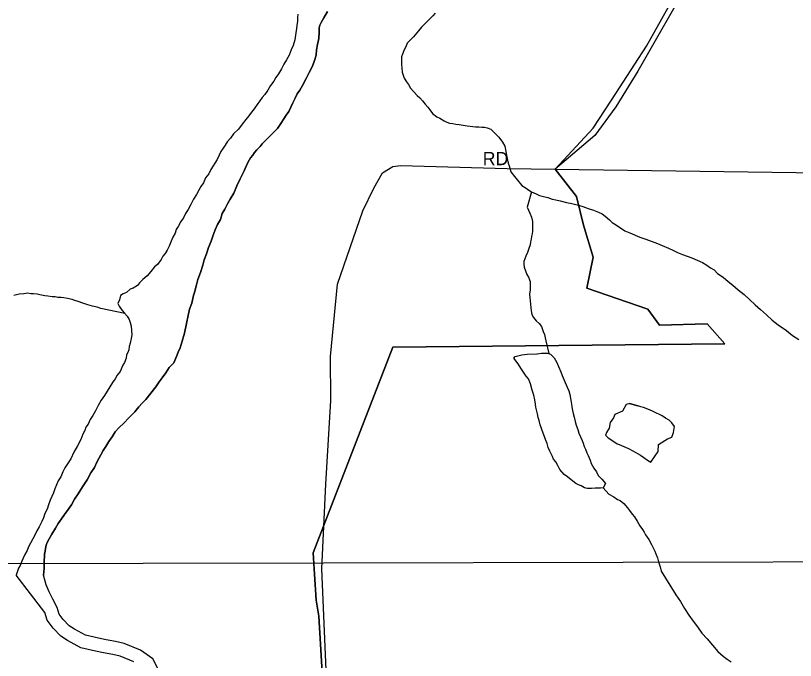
# Model space of a CAD drawing. Extents: x 2010165 to 2382125, y 1060529 to 1407316.
# Drawn here: x 2133059 to 2136008, y 1229747 to 1232184 of the extents above; entities that cross this region are included whole.
import ezdxf

# ---------------------------------------------------------------- set-up
doc = ezdxf.new("R2010")
doc.units = 0
for name, color, linetype in [('GM_X_City_Street', 7, 'Continuous'), ('GM_X_City_Street_Text', 7, 'Continuous'), ('GM_X_Corporation', 7, 'Continuous'), ('GM_X_Major_River', 7, 'Continuous'), ('GM_X_Minor_Lake', 7, 'Continuous'), ('GM_X_Minor_River', 7, 'Continuous'), ('GM_X_Rail_Line', 7, 'Continuous')]:
    doc.layers.add(name, color=color, linetype=linetype)

msp = doc.modelspace()

# ---------------------------------------------------------------- linework, layer by layer
at = {"layer": 'GM_X_City_Street'}
msp.add_lwpolyline([(2134256.4, 1229179.8), (2134217.3, 1230093.2), (2134232.4, 1230413.1), (2134251.3, 1230729.2), (2134250, 1230896), (2134276.8, 1231168.9), (2134371.9, 1231445.9), (2134414, 1231531.8), (2134446.8, 1231590.3), (2134486.2, 1231614), (2134514.5, 1231617.7), (2134918.3, 1231605.8), (2135099.6, 1231604.1), (2135244.1, 1231759), (2135312.9, 1231864.6), (2135445.4, 1232068.5), (2135560.9, 1232277.3), (2135566.6, 1232287.6)], dxfattribs=at)
at = {"layer": 'GM_X_Corporation'}
for points in [[(2135613.5, 1232326.5), (2135412.6, 1231974.5), (2135329, 1231839.8), (2135249.3, 1231731.1), (2135099.6, 1231604.1), (2135180.1, 1231500.2), (2135206.6, 1231392), (2135243.1, 1231271.8), (2135219.5, 1231153.4), (2135450.1, 1231074.2), (2135494.4, 1231014.3), (2135674.7, 1231019.1), (2135741, 1230943.2), (2134485.4, 1230931.4), (2134184.1, 1230153.8), (2134189.6, 1230072.4), (2134195.4, 1229973.9), (2134206.2, 1229914.4), (2134222.3, 1229638.6)], [(2134222.3, 1229638.6), (2134206.2, 1229914.4), (2134195.4, 1229973.9), (2134189.6, 1230072.4), (2134184.1, 1230153.8), (2134485.4, 1230931.4), (2135741, 1230943.2), (2135674.7, 1231019.1), (2135494.4, 1231014.3), (2135450.1, 1231074.2), (2135219.5, 1231153.4), (2135243.1, 1231271.8), (2135206.6, 1231392), (2135180.1, 1231500.2), (2135099.6, 1231604.1), (2139111.1, 1231548.6)]]:
    msp.add_lwpolyline(points, dxfattribs=at)
at = {"layer": 'GM_X_Major_River'}
for points in [[(2134239.2, 1232200.1), (2134225.3, 1232175.9), (2134215.3, 1232157.8), (2134209.3, 1232147.8), (2134207.3, 1232137.8), (2134207.4, 1232121.7), (2134205.5, 1232097.6), (2134201.5, 1232075.5), (2134197.6, 1232055.4), (2134195.7, 1232035.4), (2134189.7, 1232015.3), (2134181.8, 1231993.2), (2134169.8, 1231969.1), (2134157.8, 1231947), (2134143.9, 1231920.8), (2134133.9, 1231902.8), (2134123.9, 1231888.7), (2134116, 1231872.6), (2134108, 1231854.5), (2134100, 1231838.4), (2134092.1, 1231822.3), (2134082.1, 1231808.3), (2134074.1, 1231794.2), (2134062.1, 1231776.1), (2134050.1, 1231758), (2134002.1, 1231709.7), (2133992.1, 1231699.6), (2133984.2, 1231689.6), (2133972.2, 1231677.5), (2133962.2, 1231667.4)], [(2133962.2, 1231667.4), (2133972.2, 1231677.5), (2133984.2, 1231689.6), (2133992.1, 1231699.6), (2134002.1, 1231709.7), (2134050.1, 1231758), (2134062.1, 1231776.1), (2134074.1, 1231794.2), (2134082.1, 1231808.3), (2134092.1, 1231822.3), (2134100, 1231838.4), (2134108, 1231854.5), (2134116, 1231872.6), (2134123.9, 1231888.7), (2134133.9, 1231902.8), (2134143.9, 1231920.8), (2134157.8, 1231947), (2134169.8, 1231969.1), (2134181.8, 1231993.2), (2134189.7, 1232015.3), (2134195.7, 1232035.4), (2134197.6, 1232055.4), (2134201.5, 1232075.5), (2134205.5, 1232097.6), (2134207.4, 1232121.7), (2134207.3, 1232137.8), (2134209.3, 1232147.8), (2134215.3, 1232157.8), (2134225.3, 1232175.9), (2134239.2, 1232200.1)], [(2134126.9, 1232189.7), (2134124.9, 1232177.6), (2134125, 1232163.6), (2134123, 1232147.5), (2134121.1, 1232135.5), (2134119.1, 1232119.4), (2134115.2, 1232093.3), (2134109.3, 1232071.2), (2134101.3, 1232055.1), (2134093.3, 1232035.1), (2134083.4, 1232017), (2134073.4, 1232000.9), (2134065.4, 1231982.8)], [(2134126.9, 1232189.7), (2134124.9, 1232177.6), (2134125, 1232163.6), (2134123, 1232147.5), (2134121.1, 1232135.5), (2134119.1, 1232119.4), (2134115.2, 1232093.3), (2134109.3, 1232071.2), (2134101.3, 1232055.1), (2134093.3, 1232035.1), (2134083.4, 1232017), (2134073.4, 1232000.9), (2134065.4, 1231982.8)], [(2134065.4, 1231982.8), (2134053.4, 1231964.7), (2134043.5, 1231950.6), (2134035.5, 1231936.5), (2134023.5, 1231920.4), (2134013.5, 1231902.4), (2134001.5, 1231886.3), (2133991.5, 1231874.2), (2133983.6, 1231862.1), (2133975.6, 1231852.1), (2133961.6, 1231832), (2133951.6, 1231819.9), (2133941.6, 1231805.8), (2133929.6, 1231791.7), (2133915.6, 1231773.6), (2133901.7, 1231755.5), (2133883.7, 1231737.4), (2133871.7, 1231721.3), (2133859.7, 1231707.2), (2133851.7, 1231695.2), (2133843.7, 1231683.1), (2133835.7, 1231671), (2133829.8, 1231657), (2133821.8, 1231640.9), (2133797.8, 1231602.7), (2133789.9, 1231586.6), (2133777.9, 1231570.5), (2133769.9, 1231552.4), (2133759.9, 1231538.3), (2133751.9, 1231524.3), (2133744, 1231508.2), (2133732, 1231490.1), (2133722, 1231470), (2133712.1, 1231451.9), (2133702.1, 1231435.8), (2133694.1, 1231419.8), (2133684.1, 1231405.7), (2133674.2, 1231387.6), (2133666.2, 1231375.5), (2133662.2, 1231361.5), (2133654.2, 1231347.4), (2133648.3, 1231331.3), (2133640.3, 1231313.2), (2133632.3, 1231297.2), (2133624.4, 1231285.1), (2133616.4, 1231275), (2133610.4, 1231263), (2133596.4, 1231242.9), (2133584.4, 1231234.8), (2133570.4, 1231216.7), (2133556.4, 1231200.6), (2133540.4, 1231186.5), (2133528.4, 1231174.4), (2133520.4, 1231164.4), (2133504.4, 1231154.3), (2133492.4, 1231150.2), (2133478.4, 1231138.1), (2133466.4, 1231132.1), (2133456.3, 1231126), (2133452.4, 1231110), (2133446.4, 1231095.9), (2133450.5, 1231085.9), (2133462.6, 1231069.9), (2133470.6, 1231059.9), (2133480.7, 1231047.8), (2133488.8, 1231035.8), (2133492.8, 1231023.8), (2133496.9, 1231009.8), (2133499, 1230977.7), (2133497, 1230963.6), (2133493.1, 1230945.6), (2133489.1, 1230933.5), (2133487.1, 1230921.4), (2133483.2, 1230911.4), (2133479.2, 1230901.4), (2133477.2, 1230889.3), (2133471.3, 1230873.2), (2133465.3, 1230863.2), (2133455.3, 1230839.1), (2133443.3, 1230825), (2133435.4, 1230810.9), (2133425.4, 1230796.8), (2133415.4, 1230780.8), (2133405.4, 1230764.7), (2133395.4, 1230748.6), (2133383.5, 1230730.5), (2133371.5, 1230710.4), (2133361.5, 1230690.3), (2133351.6, 1230672.2), (2133341.6, 1230658.1), (2133333.6, 1230640), (2133325.6, 1230628), (2133321.6, 1230615.9), (2133313.7, 1230601.8), (2133305.7, 1230581.8), (2133293.7, 1230557.6), (2133279.8, 1230533.5), (2133267.8, 1230509.4), (2133255.9, 1230489.3), (2133245.9, 1230475.2), (2133237.9, 1230459.1)], [(2134065.4, 1231982.8), (2134053.4, 1231964.7), (2134043.5, 1231950.6), (2134035.5, 1231936.5), (2134023.5, 1231920.4), (2134013.5, 1231902.4), (2134001.5, 1231886.3), (2133991.5, 1231874.2), (2133983.6, 1231862.1), (2133975.6, 1231852.1), (2133961.6, 1231832), (2133951.6, 1231819.9), (2133941.6, 1231805.8), (2133929.6, 1231791.7), (2133915.6, 1231773.6), (2133901.7, 1231755.5), (2133883.7, 1231737.4), (2133871.7, 1231721.3), (2133859.7, 1231707.2), (2133851.7, 1231695.2), (2133843.7, 1231683.1), (2133835.7, 1231671), (2133829.8, 1231657), (2133821.8, 1231640.9), (2133797.8, 1231602.7), (2133789.9, 1231586.6), (2133777.9, 1231570.5), (2133769.9, 1231552.4), (2133759.9, 1231538.3), (2133751.9, 1231524.3), (2133744, 1231508.2), (2133732, 1231490.1), (2133722, 1231470), (2133712.1, 1231451.9), (2133702.1, 1231435.8), (2133694.1, 1231419.8), (2133684.1, 1231405.7), (2133674.2, 1231387.6), (2133666.2, 1231375.5), (2133662.2, 1231361.5), (2133654.2, 1231347.4), (2133648.3, 1231331.3), (2133640.3, 1231313.2), (2133632.3, 1231297.2), (2133624.4, 1231285.1), (2133616.4, 1231275), (2133610.4, 1231263), (2133596.4, 1231242.9), (2133584.4, 1231234.8), (2133570.4, 1231216.7), (2133556.4, 1231200.6), (2133540.4, 1231186.5), (2133528.4, 1231174.4), (2133520.4, 1231164.4), (2133504.4, 1231154.3), (2133492.4, 1231150.2), (2133478.4, 1231138.1), (2133466.4, 1231132.1), (2133456.3, 1231126), (2133452.4, 1231110), (2133446.4, 1231095.9), (2133450.5, 1231085.9), (2133462.6, 1231069.9), (2133470.6, 1231059.9), (2133480.7, 1231047.8), (2133488.8, 1231035.8), (2133492.8, 1231023.8), (2133496.9, 1231009.8), (2133499, 1230977.7), (2133497, 1230963.6), (2133493.1, 1230945.6), (2133489.1, 1230933.5), (2133487.1, 1230921.4), (2133483.2, 1230911.4), (2133479.2, 1230901.4), (2133477.2, 1230889.3), (2133471.3, 1230873.2), (2133465.3, 1230863.2), (2133455.3, 1230839.1), (2133443.3, 1230825), (2133435.4, 1230810.9), (2133425.4, 1230796.8), (2133415.4, 1230780.8), (2133405.4, 1230764.7), (2133395.4, 1230748.6), (2133383.5, 1230730.5), (2133371.5, 1230710.4), (2133361.5, 1230690.3), (2133351.6, 1230672.2), (2133341.6, 1230658.1), (2133333.6, 1230640), (2133325.6, 1230628), (2133321.6, 1230615.9), (2133313.7, 1230601.8), (2133305.7, 1230581.8), (2133293.7, 1230557.6), (2133279.8, 1230533.5), (2133267.8, 1230509.4), (2133255.9, 1230489.3), (2133245.9, 1230475.2), (2133237.9, 1230459.1)], [(2133962.2, 1231667.4), (2133956.2, 1231657.4), (2133948.2, 1231647.3), (2133942.2, 1231637.3), (2133936.2, 1231627.2), (2133924.3, 1231597.1), (2133908.3, 1231566.9), (2133896.4, 1231540.8), (2133884.4, 1231512.7), (2133870.5, 1231490.6), (2133860.5, 1231472.5), (2133850.5, 1231452.4), (2133840.5, 1231436.3), (2133834.6, 1231414.2), (2133822.6, 1231394.1), (2133814.7, 1231374), (2133806.7, 1231353.9), (2133798.8, 1231331.8), (2133788.8, 1231307.7), (2133780.9, 1231283.6), (2133772.9, 1231261.5), (2133767, 1231241.4), (2133759, 1231213.3), (2133749.1, 1231187.2), (2133743.1, 1231167.1), (2133737.2, 1231143), (2133731.3, 1231120.9), (2133725.3, 1231096.8), (2133717.4, 1231074.7), (2133711.4, 1231050.6), (2133705.5, 1231020.5), (2133697.6, 1230984.3), (2133689.7, 1230954.2), (2133681.8, 1230928.1), (2133673.8, 1230912), (2133667.8, 1230895.9), (2133657.9, 1230871.8), (2133639.9, 1230853.7), (2133627.9, 1230833.6), (2133613.9, 1230815.5), (2133601.9, 1230799.4), (2133590, 1230781.3), (2133552, 1230733), (2133538, 1230718.9), (2133526, 1230704.9), (2133510, 1230686.8), (2133486, 1230662.6), (2133470, 1230644.5), (2133450, 1230626.4), (2133436, 1230610.3), (2133424.1, 1230592.2), (2133412.1, 1230574.1), (2133400.1, 1230556), (2133390.1, 1230539.9), (2133382.2, 1230523.8), (2133374.2, 1230509.7), (2133366.2, 1230495.7), (2133358.2, 1230475.6), (2133344.3, 1230455.5), (2133330.3, 1230429.3), (2133312.3, 1230403.2), (2133296.4, 1230377.1), (2133282.4, 1230356.9), (2133270.4, 1230334.8), (2133258.5, 1230316.7), (2133244.5, 1230298.6), (2133232.5, 1230282.5), (2133220.5, 1230264.4), (2133210.5, 1230246.3), (2133196.6, 1230224.2), (2133186.6, 1230206.1), (2133178.6, 1230192.1), (2133174.6, 1230182), (2133172.7, 1230170), (2133170.7, 1230159.9), (2133168.7, 1230147.9), (2133166.8, 1230115.8), (2133166.9, 1230093.7), (2133165.1, 1230069.5)], [(2133165.1, 1230069.5), (2133166.9, 1230093.7), (2133166.8, 1230115.8), (2133168.7, 1230147.9), (2133170.7, 1230159.9), (2133172.7, 1230170), (2133174.6, 1230182), (2133178.6, 1230192.1), (2133186.6, 1230206.1), (2133196.6, 1230224.2), (2133210.5, 1230246.3), (2133220.5, 1230264.4), (2133232.5, 1230282.5), (2133244.5, 1230298.6), (2133258.5, 1230316.7), (2133270.4, 1230334.8), (2133282.4, 1230356.9), (2133296.4, 1230377.1), (2133312.3, 1230403.2), (2133330.3, 1230429.3), (2133344.3, 1230455.5), (2133358.2, 1230475.6), (2133366.2, 1230495.7), (2133374.2, 1230509.7), (2133382.2, 1230523.8), (2133390.1, 1230539.9), (2133400.1, 1230556), (2133412.1, 1230574.1), (2133424.1, 1230592.2), (2133436, 1230610.3), (2133450, 1230626.4), (2133470, 1230644.5), (2133486, 1230662.6), (2133510, 1230686.8), (2133526, 1230704.9), (2133538, 1230718.9), (2133552, 1230733), (2133590, 1230781.3), (2133601.9, 1230799.4), (2133613.9, 1230815.5), (2133627.9, 1230833.6), (2133639.9, 1230853.7), (2133657.9, 1230871.8), (2133667.8, 1230895.9), (2133673.8, 1230912), (2133681.8, 1230928.1), (2133689.7, 1230954.2), (2133697.6, 1230984.3), (2133705.5, 1231020.5), (2133711.4, 1231050.6), (2133717.4, 1231074.7), (2133725.3, 1231096.8), (2133731.3, 1231120.9), (2133737.2, 1231143), (2133743.1, 1231167.1), (2133749.1, 1231187.2), (2133759, 1231213.3), (2133767, 1231241.4), (2133772.9, 1231261.5), (2133780.9, 1231283.6), (2133788.8, 1231307.7), (2133798.8, 1231331.8), (2133806.7, 1231353.9), (2133814.7, 1231374), (2133822.6, 1231394.1), (2133834.6, 1231414.2), (2133840.5, 1231436.3), (2133850.5, 1231452.4), (2133860.5, 1231472.5), (2133870.5, 1231490.6), (2133884.4, 1231512.7), (2133896.4, 1231540.8), (2133908.3, 1231566.9), (2133924.3, 1231597.1), (2133936.2, 1231627.2), (2133942.2, 1231637.3), (2133948.2, 1231647.3), (2133956.2, 1231657.4), (2133962.2, 1231667.4)], [(2133237.9, 1230459.1), (2133229.9, 1230441.1), (2133220, 1230425), (2133214, 1230410.9), (2133208, 1230394.8), (2133202.1, 1230380.8), (2133196.1, 1230366.7), (2133190.1, 1230352.6), (2133184.2, 1230334.6), (2133178.2, 1230318.5), (2133170.2, 1230302.4), (2133164.3, 1230286.3), (2133158.3, 1230272.3), (2133148.3, 1230252.2), (2133140.3, 1230236.1), (2133132.4, 1230220), (2133108.4, 1230175.8), (2133102.5, 1230161.7), (2133094.5, 1230147.6), (2133088.5, 1230133.6), (2133082.5, 1230121.5), (2133076.6, 1230105.5), (2133070.6, 1230095.4), (2133061.3, 1230068.8)], [(2133237.9, 1230459.1), (2133229.9, 1230441.1), (2133220, 1230425), (2133214, 1230410.9), (2133208, 1230394.8), (2133202.1, 1230380.8), (2133196.1, 1230366.7), (2133190.1, 1230352.6), (2133184.2, 1230334.6), (2133178.2, 1230318.5), (2133170.2, 1230302.4), (2133164.3, 1230286.3), (2133158.3, 1230272.3), (2133148.3, 1230252.2), (2133140.3, 1230236.1), (2133132.4, 1230220), (2133108.4, 1230175.8), (2133102.5, 1230161.7), (2133094.5, 1230147.6), (2133088.5, 1230133.6), (2133082.5, 1230121.5), (2133076.6, 1230105.5), (2133070.6, 1230095.4), (2133061.3, 1230068.8)], [(2133507.1, 1229741.5), (2133455.4, 1229762.4), (2133427.5, 1229768.9), (2133391.5, 1229775.5), (2133361.6, 1229781.9), (2133305.8, 1229794.9), (2133256.1, 1229821.7), (2133230.4, 1229838.2), (2133200.9, 1229868.8), (2133179.3, 1229899.2), (2133169.8, 1229927.4), (2133061.3, 1230068.8)], [(2133597.9, 1229713.2), (2133577.8, 1229752.6), (2133531.3, 1229785.7), (2133470.5, 1229810.3), (2133437.6, 1229817.9), (2133401.4, 1229824.5), (2133372.5, 1229830.8), (2133323.6, 1229842.1), (2133281.5, 1229864.9), (2133262.3, 1229877.2), (2133239.5, 1229900.8), (2133224.4, 1229922.1), (2133216.2, 1229946.3), (2133200.8, 1229978.6), (2133185.9, 1230005.6), (2133175.1, 1230032.2), (2133165.1, 1230069.5)]]:
    msp.add_lwpolyline(points, dxfattribs=at)
at = {"layer": 'GM_X_Minor_Lake'}
for points in [[(2135030.6, 1230906.3), (2135032.3, 1230906.3), (2135048.3, 1230908.3), (2135058.4, 1230908.4), (2135070.4, 1230908.4), (2135082.5, 1230904.4), (2135096.6, 1230890.4), (2135106.7, 1230872.4), (2135112.7, 1230858.4), (2135120.8, 1230838.3), (2135126.9, 1230824.3), (2135145.1, 1230780.2), (2135151.2, 1230766.2), (2135155.2, 1230752.1), (2135159.3, 1230730.1), (2135161.4, 1230716), (2135163.4, 1230706), (2135165.5, 1230692), (2135167.5, 1230679.9), (2135171.6, 1230665.9), (2135175.6, 1230649.9), (2135179.7, 1230635.8), (2135185.8, 1230619.8), (2135189.8, 1230605.8), (2135195.9, 1230591.8), (2135202, 1230577.7), (2135206, 1230567.7), (2135210.1, 1230555.7), (2135214.1, 1230545.6), (2135220.2, 1230531.6), (2135224.2, 1230521.6), (2135232.3, 1230503.6), (2135236.4, 1230491.5), (2135246.5, 1230473.5), (2135256.6, 1230459.5), (2135262.6, 1230445.5), (2135276.7, 1230431.5), (2135290.8, 1230415.5), (2135280.8, 1230399.4), (2135270.8, 1230397.3), (2135250.8, 1230397.3), (2135236.7, 1230397.2), (2135220.7, 1230397.2), (2135210.6, 1230399.2), (2135198.5, 1230407.1), (2135188.5, 1230411.1), (2135178.4, 1230415.1), (2135160.3, 1230429.1), (2135146.3, 1230441.1), (2135134.2, 1230449.1), (2135118.1, 1230469.1), (2135110, 1230483.1), (2135101.9, 1230497.1), (2135093.9, 1230507.1), (2135089.8, 1230517.2), (2135079.7, 1230537.2), (2135073.6, 1230551.2), (2135069.6, 1230567.3), (2135063.5, 1230581.3), (2135057.4, 1230599.3), (2135051.3, 1230615.4), (2135047.3, 1230627.4), (2135043.2, 1230637.4), (2135039.2, 1230653.4), (2135035.1, 1230665.5), (2135033.1, 1230679.5), (2135029, 1230693.6), (2135027, 1230703.6), (2135024.9, 1230715.6), (2135022.9, 1230731.7), (2135018.8, 1230749.7), (2135012.7, 1230767.8), (2135006.6, 1230791.8), (2134998.5, 1230811.8), (2134990.4, 1230821.9), (2134970.3, 1230851.9), (2134960.2, 1230867.9), (2134944.1, 1230889.9)], [(2134944.1, 1230889.9), (2134948, 1230896), (2134974.1, 1230902.1), (2134994.2, 1230904.1), (2135030.6, 1230906.3)], [(2135381.5, 1230717.4), (2135378.1, 1230716.7), (2135368.1, 1230714.7), (2135354.1, 1230688.6), (2135326, 1230676.4), (2135320.1, 1230664.4), (2135308.1, 1230646.3), (2135304.2, 1230624.2), (2135294.2, 1230608.1), (2135290.2, 1230598.1), (2135300.3, 1230588.1), (2135310.3, 1230582.1), (2135334.4, 1230566.1), (2135341.8, 1230563)], [(2135341.8, 1230563), (2135376.6, 1230548.2), (2135390.7, 1230540.2), (2135422.9, 1230522.2), (2135435, 1230514.2), (2135449, 1230504.2), (2135461.1, 1230496.3), (2135489.1, 1230536.5), (2135491, 1230562.6), (2135525, 1230584.8), (2135541, 1230590.8), (2135547, 1230608.9), (2135550.9, 1230631), (2135540.9, 1230645), (2135530.8, 1230655), (2135516.7, 1230663), (2135504.7, 1230671), (2135494.6, 1230677), (2135482.5, 1230680.9), (2135468.5, 1230688.9), (2135450.4, 1230696.9), (2135434.3, 1230702.9), (2135424.3, 1230704.8), (2135412.2, 1230708.8), (2135381.5, 1230717.4), (2135412.2, 1230708.8)]]:
    msp.add_lwpolyline(points, dxfattribs=at)
at = {"layer": 'GM_X_Minor_River'}
for points in [[(2134646.6, 1232193.3), (2134636.6, 1232183.2), (2134626.6, 1232173.2), (2134616.6, 1232163.1), (2134604.6, 1232151), (2134594.6, 1232141), (2134582.6, 1232126.9), (2134564.6, 1232104.8), (2134540.6, 1232080.6), (2134534.7, 1232066.6), (2134528.7, 1232054.5), (2134522.7, 1232038.4), (2134518.7, 1232028.4), (2134518.8, 1232018.3), (2134518.9, 1232000.3), (2134521, 1231970.2), (2134529.1, 1231948.1), (2134537.1, 1231934.1), (2134545.2, 1231924.1), (2134553.3, 1231910.1), (2134565.4, 1231896.1), (2134577.4, 1231882.1), (2134587.5, 1231874.1), (2134597.6, 1231862.1), (2134607.7, 1231850.1), (2134617.7, 1231838.1), (2134625.8, 1231828), (2134635.9, 1231814), (2134652, 1231802), (2134664, 1231796.1), (2134680.1, 1231786.1), (2134690.2, 1231782.1), (2134700.2, 1231778.1), (2134712.3, 1231776.1), (2134724.3, 1231774.2), (2134736.4, 1231772.2), (2134752.4, 1231770.2), (2134766.5, 1231768.3), (2134778.5, 1231766.3), (2134798.6, 1231764.4), (2134810.6, 1231764.4), (2134822.7, 1231762.4), (2134832.7, 1231762.5), (2134842.7, 1231760.5), (2134856.8, 1231754.5), (2134866.9, 1231744.5), (2134876.9, 1231734.5), (2134887, 1231724.5), (2134901.1, 1231706.5), (2134909.2, 1231690.5), (2134917.4, 1231650.4), (2134919.4, 1231638.3), (2134921.5, 1231626.3), (2134925.5, 1231616.3), (2134931.6, 1231594.2), (2134945.7, 1231576.2), (2134957.8, 1231562.2), (2134973.9, 1231542.2), (2134990, 1231532.2), (2135000.1, 1231524.2), (2135010.1, 1231518.2), (2135028.2, 1231510.2), (2135040.3, 1231504.3), (2135056.3, 1231500.3), (2135072.4, 1231496.3), (2135088.5, 1231490.4), (2135102.5, 1231488.4), (2135118.6, 1231484.5), (2135142.7, 1231478.5), (2135162.8, 1231474.6), (2135182.9, 1231468.6)], [(2135010.1, 1231518.2), (2134994.3, 1231460), (2135004.4, 1231437.9), (2135010.4, 1231421.9), (2135014.5, 1231405.9), (2135014.6, 1231395.8), (2135014.6, 1231383.8), (2135014.6, 1231369.8), (2135012.7, 1231359.7), (2135010.7, 1231349.7), (2135008.7, 1231339.6), (2135006.8, 1231329.6), (2135004.8, 1231317.5), (2135000.8, 1231303.5), (2134994.9, 1231289.4), (2134988.9, 1231275.4), (2134984.9, 1231265.3), (2134980.9, 1231255.3), (2134981, 1231245.2), (2134983, 1231233.2), (2134987.1, 1231219.2), (2134993.1, 1231205.1), (2134999.2, 1231195.1), (2135005.3, 1231179.1), (2135005.3, 1231163), (2135005.4, 1231147), (2135003.4, 1231132.9), (2135003.5, 1231118.9), (2135007.6, 1231080.8), (2135009.7, 1231068.7), (2135011.7, 1231054.7), (2135017.8, 1231042.7), (2135027.8, 1231030.7), (2135039.9, 1231020.7), (2135048, 1231008.7), (2135054.1, 1230990.6), (2135060.1, 1230978.6), (2135062.2, 1230966.6), (2135064.2, 1230954.5), (2135076, 1230906.5)], [(2135182.9, 1231468.6), (2135205, 1231462.7), (2135225.1, 1231454.7), (2135245.1, 1231448.7), (2135263.2, 1231440.8), (2135277.3, 1231434.8), (2135289.4, 1231426.8), (2135305.5, 1231412.8), (2135315.5, 1231402.8), (2135327.6, 1231394.8), (2135363.8, 1231370.8), (2135381.9, 1231362.9), (2135420.1, 1231346.9), (2135442.2, 1231339), (2135486.4, 1231323.1), (2135504.4, 1231315.1), (2135528.6, 1231305.1), (2135544.6, 1231297.2), (2135562.7, 1231289.2), (2135580.8, 1231281.2), (2135598.9, 1231275.3), (2135617, 1231269.3), (2135637.1, 1231259.3), (2135657.2, 1231251.4), (2135673.3, 1231241.4), (2135687.3, 1231231.4), (2135701.4, 1231223.4), (2135713.5, 1231209.4), (2135735.6, 1231195.4), (2135753.7, 1231179.4), (2135771.8, 1231165.5), (2135792, 1231147.5), (2135814.1, 1231129.5), (2135834.2, 1231111.5), (2135856.4, 1231091.5), (2135876.5, 1231073.5), (2135898.6, 1231053.5), (2135920.8, 1231033.5), (2135942.9, 1231015.5), (2135975.1, 1230993.5), (2135997.2, 1230975.5), (2136021.4, 1230959.6)], [(2133471.9, 1231058.3), (2133382.3, 1231077.6), (2133368.2, 1231081.6), (2133350.1, 1231085.6), (2133332, 1231091.5), (2133314, 1231097.5), (2133295.9, 1231103.4), (2133283.8, 1231107.4), (2133273.8, 1231111.4), (2133255.7, 1231115.4), (2133241.7, 1231117.3), (2133231.6, 1231119.3), (2133219.6, 1231119.3), (2133209.5, 1231121.2), (2133197.5, 1231121.2), (2133181.4, 1231123.2), (2133169.4, 1231125.1), (2133151.3, 1231129.1), (2133141.3, 1231131.1), (2133127.2, 1231133), (2133117.2, 1231133), (2133105.2, 1231135), (2133091.1, 1231132.9), (2133073.1, 1231130.8), (2133053, 1231126.8)], [(2135280.9, 1230399.5), (2135303, 1230375.4), (2135321.1, 1230365.4), (2135335.2, 1230355.4), (2135345.2, 1230351.4), (2135359.3, 1230339.4), (2135373.4, 1230323.4), (2135381.5, 1230313.4), (2135391.6, 1230299.4), (2135399.6, 1230289.4), (2135409.7, 1230273.4), (2135419.8, 1230255.3), (2135429.9, 1230241.3), (2135435.9, 1230231.3), (2135442, 1230221.3), (2135454.1, 1230203.3), (2135464.2, 1230185.2), (2135472.3, 1230169.2), (2135476.3, 1230159.2), (2135480.4, 1230149.2), (2135486.4, 1230135.1), (2135490.5, 1230119.1), (2135496.6, 1230101.1), (2135500.5, 1230083.9)], [(2135500.5, 1230083.9), (2135555.7, 1229995), (2135574.1, 1229969.2), (2135588.5, 1229943.3), (2135605, 1229917.4), (2135621.3, 1229895.6), (2135637.7, 1229873.8), (2135654.1, 1229849.9), (2135674.4, 1229828.1), (2135694.8, 1229804.4), (2135715.2, 1229780.6), (2135735.5, 1229762.8), (2135749.7, 1229751), (2135765.9, 1229741.2)]]:
    msp.add_lwpolyline(points, dxfattribs=at)
at = {"layer": 'GM_X_Rail_Line'}
msp.add_lwpolyline([(2129750.1, 1230110.3), (2131919.6, 1230114.4), (2132858.1, 1230113.6), (2134224.3, 1230115.3), (2138756.2, 1230126), (2140171.2, 1230128), (2141037.4, 1230128.7)], dxfattribs=at)

# ---------------------------------------------------------------- texts
at = {"layer": 'GM_X_City_Street_Text'}
msp.add_text('RD', height=50, rotation=0, dxfattribs=at).set_placement((2134825.9, 1231619))

doc.saveas('drawing.dxf')
